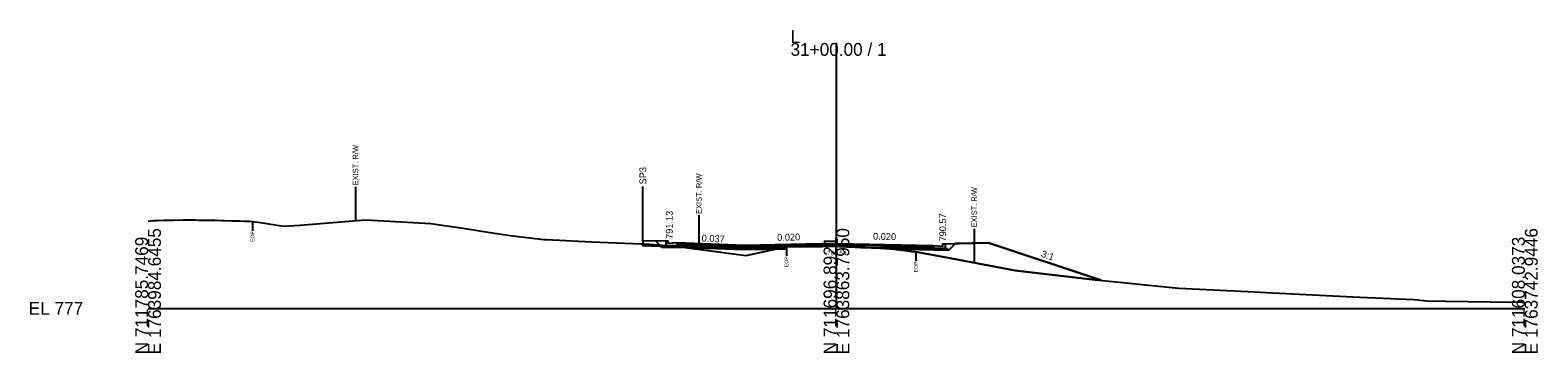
# Model space of a CAD drawing. Extents: x -26 to 5303, y -10 to 9578.
# Drawn here: x 1974.3 to 2302.8, y 990.3 to 1060.6 of the extents above; entities that cross this region are included whole.
import ezdxf

# ---------------------------------------------------------------- set-up
doc = ezdxf.new("R2010")
doc.units = 0
for name, color, linetype in [('Default', 7, 'Continuous'), ('Exist CMT Pavement', 7, 'Continuous'), ('Exist Cross Section Cell', 7, 'Continuous'), ('Exist XS Ground Line', 7, 'Continuous'), ('Old_Level_10', 7, 'Continuous'), ('Old_Level_3', 7, 'Continuous'), ('Prop CMT Conc Surface', 7, 'Continuous'), ('Prop CMT Concrete Structures', 7, 'Continuous'), ('Prop CMT Pvmt Course 1', 7, 'Continuous'), ('Prop CMT Pvmt Course 1 CG', 7, 'Continuous'), ('Prop CMT Pvmt Course 2', 7, 'Continuous'), ('Prop CMT Pvmt Course 3', 7, 'Continuous'), ('Prop CMT Pvmt Surface', 7, 'Continuous'), ('Prop CMT Slope Grass', 7, 'Continuous'), ('Prop CMT Subgrade Earthwork', 7, 'Continuous'), ('Prop XS Earthwork Shape', 7, 'Continuous'), ('Prop XS Hydro Elevations', 7, 'Continuous'), ('Prop XS SE Text', 7, 'Continuous'), ('Prop XS Shear Point Element', 7, 'Continuous'), ('Prop XS Side Slope Text', 7, 'Continuous'), ('Prop XS Wedging', 7, 'Continuous')]:
    doc.layers.add(name, color=color, linetype=linetype)

msp = doc.modelspace()

# ---------------------------------------------------------------- linework, layer by layer
at = {"layer": 'Exist CMT Pavement'}
msp.add_lwpolyline([(2139.11, 1013.46), (2140.26, 1013.47), (2140.75, 1013.47), (2141.55, 1013.48), (2142.64, 1013.49), (2143.34, 1013.5), (2143.85, 1013.5), (2145.13, 1013.51), (2146.95, 1013.51), (2148.7, 1013.53), (2150.68, 1013.51), (2151.08, 1013.5), (2151.92, 1013.47), (2152.28, 1013.44), (2153.16, 1013.38), (2154.07, 1013.33), (2155.3, 1013.28), (2155.86, 1013.27), (2156.26, 1013.25), (2157.64, 1013.18), (2159.52, 1013.1), (2161.42, 1013.01), (2161.89, 1012.99), (2162.21, 1012.97)], dxfattribs=at)
at = {"layer": 'Exist Cross Section Cell'}
for p, q in [((2150, 1000), (2150, 1057.82)), ((2000, 1000), (2150, 1000)), ((2150, 1000), (2300, 1000))]:
    msp.add_line(p, q, dxfattribs=at)
at = {"layer": 'Exist XS Ground Line'}
msp.add_lwpolyline([(2000, 1019.02), (2001.11, 1019.12), (2002.07, 1019.16), (2003.37, 1019.2), (2003.86, 1019.21), (2004.21, 1019.21), (2005.65, 1019.24), (2007.59, 1019.27), (2009.22, 1019.26), (2010.42, 1019.26), (2011.01, 1019.25), (2011.81, 1019.24), (2012.8, 1019.23), (2013.52, 1019.21), (2014.59, 1019.18), (2016.03, 1019.14), (2016.63, 1019.13), (2018.16, 1019.1), (2019.95, 1019.07), (2021, 1019.02), (2021.49, 1019.01), (2022.27, 1018.97), (2022.75, 1018.93), (2024.5, 1018.74), (2029.5, 1017.94), (2033.18, 1018.15), (2047.32, 1019.27), (2051.35, 1019.1), (2061.65, 1018.5), (2064.63, 1018.08), (2068.69, 1017.44), (2071.79, 1016.95), (2074.06, 1016.59), (2078.94, 1015.91), (2085.57, 1015.09), (2086.26, 1015.02), (2086.82, 1014.98), (2096.65, 1014.46), (2109.37, 1013.96), (2115.71, 1013.45), (2128.06, 1011.8), (2130.3, 1011.54), (2138.63, 1013.35), (2139.11, 1013.47), (2139.41, 1013.46), (2140.26, 1013.47), (2140.75, 1013.47), (2141.55, 1013.48), (2142.64, 1013.49), (2143.34, 1013.5), (2143.85, 1013.5), (2145.13, 1013.51), (2146.95, 1013.51), (2148.7, 1013.53), (2150.06, 1013.54), (2150.44, 1013.53), (2151.08, 1013.5), (2151.92, 1013.47), (2152.28, 1013.44), (2153.16, 1013.38), (2154.07, 1013.33), (2155.3, 1013.28), (2156.26, 1013.25), (2157.64, 1013.18), (2159.52, 1013.1), (2161.59, 1013), (2162.21, 1012.97), (2163.01, 1012.84), (2163.75, 1012.74), (2164.8, 1012.6), (2165.57, 1012.5), (2166.31, 1012.41), (2167.3, 1012.3), (2175.14, 1010.83), (2188.93, 1008.26), (2194.48, 1007.62), (2206.41, 1006.23), (2210.93, 1005.79), (2218.06, 1005.02), (2224.63, 1004.41), (2239.65, 1003.69), (2243.73, 1003.42), (2246.56, 1003.29), (2262.54, 1002.48), (2264.02, 1002.42), (2275.86, 1001.9), (2279.38, 1001.56), (2282.22, 1001.63), (2282.73, 1001.57), (2292.63, 1001.39), (2296.47, 1001.37), (2298.75, 1001.42), (2300, 1001.27)], dxfattribs=at)
at = {"layer": 'Old_Level_10'}
for p, q in [((2045.2, 1026.5), (2045.2, 1019.1)), ((2022.75, 1018.93), (2022.75, 1016.87)), ((2120.02, 1020.28), (2120.02, 1012.88)), ((2180.02, 1017.32), (2180.02, 1009.92)), ((2139.11, 1013.47), (2139.11, 1011.42)), ((2167.3, 1012.3), (2167.3, 1010.25))]:
    msp.add_line(p, q, dxfattribs=at)
at = {"layer": 'Prop CMT Conc Surface'}
for points in [[(2113.36, 1014.13), (2113.36, 1014.63), (2112.86, 1014.63)], [(2115.36, 1014.25), (2113.36, 1014.13)], [(2171.16, 1013.69), (2173.16, 1013.57)], [(2173.16, 1013.57), (2173.16, 1014.07), (2173.66, 1014.07)]]:
    msp.add_lwpolyline(points, dxfattribs=at)
at = {"layer": 'Prop CMT Concrete Structures'}
for points in [[(2115.36, 1014.25), (2113.36, 1014.13), (2113.36, 1014.63), (2112.86, 1014.63)], [(2112.86, 1014.63), (2112.86, 1013.62), (2115.36, 1013.67)], [(2115.36, 1013.67), (2115.36, 1014.25)], [(2171.16, 1013.69), (2173.16, 1013.57), (2173.16, 1014.07), (2173.66, 1014.07)], [(2173.66, 1014.07), (2173.66, 1013.06), (2171.16, 1013.11)], [(2171.16, 1013.11), (2171.16, 1013.69)]]:
    msp.add_lwpolyline(points, dxfattribs=at)
at = {"layer": 'Prop CMT Pvmt Course 1'}
for points in [[(2115.36, 1014.25), (2115.36, 1014)], [(2150, 1014.11), (2130, 1013.71)], [(2130, 1013.46), (2139.11, 1013.65)], [(2139.11, 1013.65), (2150, 1013.86)], [(2139.11, 1013.65), (2139.11, 1013.65)], [(2150, 1013.86), (2150, 1014.11)], [(2150, 1014.11), (2171.16, 1013.69)], [(2150, 1013.86), (2150, 1013.86), (2150, 1013.86)], [(2162.21, 1013.62), (2150, 1013.86)], [(2171.16, 1013.44), (2162.21, 1013.62)], [(2162.21, 1013.62), (2162.21, 1013.62)], [(2171.16, 1013.69), (2171.16, 1013.44)]]:
    msp.add_lwpolyline(points, dxfattribs=at)
at = {"layer": 'Prop CMT Pvmt Course 1 CG'}
for points in [[(2115.36, 1013.67), (2112.36, 1013.61), (2112.02, 1013.27)], [(2112.02, 1013.27), (2115.36, 1013.33)], [(2115.36, 1013.33), (2115.36, 1013.67)], [(2171.16, 1013.11), (2174.16, 1013.05), (2174.5, 1012.71)], [(2171.16, 1012.77), (2171.16, 1013.11)], [(2174.5, 1012.71), (2171.16, 1012.77)]]:
    msp.add_lwpolyline(points, dxfattribs=at)
at = {"layer": 'Prop CMT Pvmt Course 2'}
for points in [[(2115.36, 1014), (2115.36, 1013.67)], [(2130, 1013.46), (2115.36, 1014)], [(2115.36, 1013.67), (2130, 1013.13)], [(2139.11, 1013.65), (2130, 1013.46)], [(2130, 1013.13), (2139.11, 1013.31)], [(2139.11, 1013.31), (2139.11, 1013.65)], [(2162.21, 1013.29), (2162.21, 1013.62)], [(2162.21, 1013.62), (2171.16, 1013.44)], [(2171.16, 1013.11), (2162.21, 1013.29)], [(2171.16, 1013.44), (2171.16, 1013.11)]]:
    msp.add_lwpolyline(points, dxfattribs=at)
at = {"layer": 'Prop CMT Pvmt Course 3'}
for points in [[(2115.36, 1013.67), (2115.36, 1013.33)], [(2130, 1013.13), (2115.36, 1013.67)], [(2115.36, 1013.33), (2130, 1012.8)], [(2139.11, 1013.31), (2130, 1013.13)], [(2130, 1012.8), (2139.11, 1012.98)], [(2139.11, 1012.98), (2139.11, 1013.31)], [(2162.21, 1013.29), (2171.16, 1013.11)], [(2162.21, 1012.95), (2162.21, 1013.29)], [(2171.16, 1012.77), (2162.21, 1012.95)], [(2171.16, 1013.11), (2171.16, 1012.77)]]:
    msp.add_lwpolyline(points, dxfattribs=at)
at = {"layer": 'Prop CMT Pvmt Surface'}
for p, q in [((2115.36, 1014.25), (2113.36, 1014.13)), ((2115.36, 1013.75), (2115.36, 1014.25))]:
    msp.add_line(p, q, dxfattribs=at)
for points in [[(2130, 1013.71), (2115.36, 1014.25)], [(2150, 1014.11), (2130, 1013.71)], [(2150, 1014.11), (2171.16, 1013.69)]]:
    msp.add_lwpolyline(points, dxfattribs=at)
at = {"layer": 'Prop CMT Slope Grass'}
msp.add_line((2107.81, 1014.73), (2107.81, 1014.02), dxfattribs=at)
for points in [[(2112.86, 1014.63), (2107.81, 1014.73)], [(2173.66, 1014.07), (2183.16, 1014.26), (2207.61, 1006.11)]]:
    msp.add_lwpolyline(points, dxfattribs=at)
at = {"layer": 'Prop CMT Subgrade Earthwork'}
for p, q in [((2115.36, 1013.33), (2115.36, 1013.75)), ((2139.11, 1012.98), (2139.11, 1013.46)), ((2162.21, 1012.97), (2162.21, 1012.95))]:
    msp.add_line(p, q, dxfattribs=at)
for points in [[(2115.36, 1013.33), (2112.02, 1013.27), (2110.61, 1014.67)], [(2115.36, 1013.33), (2112.02, 1013.27), (2110.91, 1014.37)], [(2130, 1012.8), (2115.36, 1013.33)], [(2139.11, 1012.98), (2130, 1012.8)], [(2162.21, 1012.95), (2171.16, 1012.77)], [(2171.16, 1012.77), (2174.5, 1012.71), (2175.91, 1014.12)]]:
    msp.add_lwpolyline(points, dxfattribs=at)
at = {"layer": 'Prop XS Earthwork Shape'}
for points in [[(2109.37, 1013.96), (2115.71, 1013.45), (2117.07, 1013.27), (2107.81, 1013.61), (2107.81, 1014.02)], [(2107.81, 1014.02), (2109.37, 1013.96), (2115.71, 1013.45), (2117.07, 1013.27), (2107.81, 1013.61)], [(2128.06, 1011.8), (2130.3, 1011.54), (2136.72, 1012.93), (2130, 1012.8), (2117.07, 1013.27)], [(2130.3, 1011.54), (2136.72, 1012.93), (2130, 1012.8), (2117.07, 1013.27), (2128.06, 1011.8)], [(2139.11, 1012.98), (2136.72, 1012.93), (2138.63, 1013.35), (2139.11, 1013.46)], [(2162.21, 1012.95), (2162.32, 1012.95), (2162.21, 1012.97)], [(2162.21, 1012.97), (2162.21, 1012.95), (2162.32, 1012.95)], [(2171.16, 1012.77), (2174.5, 1012.71), (2175.91, 1014.12), (2183.16, 1014.26), (2207.61, 1006.11), (2206.41, 1006.23), (2194.48, 1007.62), (2188.93, 1008.26), (2175.14, 1010.83), (2167.3, 1012.3), (2166.31, 1012.41), (2165.57, 1012.5), (2164.8, 1012.6), (2163.75, 1012.74), (2163.01, 1012.84), (2162.32, 1012.95)], [(2188.93, 1008.26), (2194.48, 1007.62), (2206.41, 1006.23), (2207.61, 1006.11), (2183.16, 1014.26), (2175.91, 1014.12), (2174.5, 1012.71), (2171.16, 1012.77), (2162.32, 1012.95), (2163.01, 1012.84), (2163.75, 1012.74), (2164.8, 1012.6), (2165.57, 1012.5), (2166.31, 1012.41), (2167.3, 1012.3), (2175.14, 1010.83)]]:
    msp.add_lwpolyline(points, close=True, dxfattribs=at)
at = {"layer": 'Prop XS SE Text'}
msp.add_line((2115.36, 1014.25), (2130, 1013.71), dxfattribs=at)
at = {"layer": 'Prop XS Shear Point Element'}
msp.add_line((2107.81, 1014.73), (2107.81, 1026.57), dxfattribs=at)
at = {"layer": 'Prop XS Wedging'}
for points in [[(2139.11, 1013.47), (2139.11, 1013.65), (2139.41, 1013.65), (2140.26, 1013.67), (2140.75, 1013.68), (2141.55, 1013.7), (2142.64, 1013.72), (2143.34, 1013.73), (2143.85, 1013.74), (2145.13, 1013.77), (2146.95, 1013.8), (2148.7, 1013.84), (2150, 1013.86), (2150.68, 1013.85), (2151.08, 1013.84), (2151.92, 1013.83), (2152.28, 1013.82), (2153.16, 1013.8), (2154.07, 1013.78), (2155.3, 1013.76), (2155.86, 1013.75), (2156.26, 1013.74), (2157.64, 1013.71), (2159.53, 1013.67), (2161.42, 1013.64), (2161.89, 1013.63), (2162.21, 1013.62), (2162.21, 1012.97), (2161.89, 1012.99), (2161.42, 1013.01), (2159.53, 1013.1), (2157.64, 1013.18), (2156.26, 1013.25), (2155.86, 1013.27), (2155.3, 1013.28), (2154.07, 1013.33), (2153.16, 1013.38), (2152.28, 1013.44), (2151.92, 1013.47), (2151.08, 1013.5), (2150.68, 1013.51), (2150, 1013.52), (2148.7, 1013.53), (2146.95, 1013.51), (2145.13, 1013.51), (2143.85, 1013.5), (2143.34, 1013.5), (2142.64, 1013.49), (2141.55, 1013.48), (2140.75, 1013.47), (2140.26, 1013.48), (2139.41, 1013.46)], [(2140.99, 1013.48), (2141.2, 1013.69), (2141.55, 1013.7), (2142.64, 1013.72), (2143.34, 1013.73), (2143.85, 1013.74), (2145.13, 1013.77), (2146.95, 1013.8), (2148.7, 1013.84), (2150, 1013.86), (2150.68, 1013.85), (2151.08, 1013.84), (2151.92, 1013.83), (2152.28, 1013.82), (2153.16, 1013.8), (2154.07, 1013.78), (2155.3, 1013.76), (2155.86, 1013.75), (2156.26, 1013.74), (2157.64, 1013.71), (2159.53, 1013.67), (2161.42, 1013.64), (2161.89, 1013.63), (2162.21, 1013.62), (2162.21, 1012.97), (2161.89, 1012.99), (2161.42, 1013.01), (2159.53, 1013.1), (2157.64, 1013.18), (2156.26, 1013.25), (2155.86, 1013.27), (2155.3, 1013.28), (2154.07, 1013.33), (2153.16, 1013.38), (2152.28, 1013.44), (2151.92, 1013.47), (2151.08, 1013.5), (2150.68, 1013.51), (2150, 1013.52), (2148.7, 1013.53), (2146.95, 1013.51), (2145.13, 1013.51), (2143.85, 1013.5), (2143.34, 1013.5), (2142.64, 1013.49), (2141.55, 1013.48)], [(2159.63, 1013.1), (2159.87, 1013.34), (2161.42, 1013.31), (2161.89, 1013.3), (2162.21, 1013.29), (2162.21, 1012.97), (2161.89, 1012.99), (2161.42, 1013.01)]]:
    msp.add_lwpolyline(points, close=True, dxfattribs=at)

# ---------------------------------------------------------------- texts
at = {"layer": 'Default'}
msp.add_text('-', height=0.0001, dxfattribs=at).set_placement((2000, 1000))
at = {"layer": 'Exist Cross Section Cell'}
for s, p in [('31+00.00 / 1', (2140, 1055.02)), ('L', (2140, 1057.82)), ('EL 777', (1974, 998.6))]:
    msp.add_text(s, height=2.8, dxfattribs=at).set_placement(p)
for s, p in [('N 711785.7469', (2000, 990)), ('E 1763984.6455', (2002.8, 990)), ('N 711696.8921', (2150, 990)), ('E 1763863.7950', (2152.8, 990)), ('N 711608.0373', (2300, 990)), ('E 1763742.9446', (2302.8, 990))]:
    msp.add_text(s, height=2.8, rotation=90, dxfattribs=at).set_placement(p)
at = {"layer": 'Old_Level_10'}
for s, height, p in [('EXIST. R/W', 1.181, (2045.79, 1026.8)), ('EXIST. R/W', 1.181, (2120.61, 1020.58)), ('EXIST. R/W', 1.181, (2180.61, 1017.63)), ('EOP', 0.787, (2023.14, 1014.48)), ('EOP', 0.787, (2139.5, 1009.02)), ('EOP', 0.787, (2167.69, 1007.85))]:
    msp.add_text(s, height=height, rotation=90, dxfattribs=at).set_placement(p)
at = {"layer": 'Old_Level_3'}
msp.add_text('790.54', height=1, dxfattribs=at).set_placement((2147.95, 1011.54))
at = {"layer": 'Prop XS Hydro Elevations'}
for s, p in [('791.13', (2114.34, 1015.13)), ('790.57', (2173.91, 1014.57))]:
    msp.add_text(s, height=1.5, rotation=90, dxfattribs=at).set_placement(p)
at = {"layer": 'Prop XS SE Text'}
for s, rotation, p in [('0.037', 357.0514, (2120.6, 1014.59)), ('0.020', 1.1458, (2137.1, 1014.71)), ('0.020', 358.8542, (2157.97, 1014.96))]:
    msp.add_text(s, height=1.5, rotation=rotation, dxfattribs=at).set_placement(p)
at = {"layer": 'Prop XS Shear Point Element'}
msp.add_text('SP3', height=1.5, rotation=90, dxfattribs=at).set_placement((2108.58, 1027.01))
at = {"layer": 'Prop XS Side Slope Text'}
msp.add_text('3:1', height=1.5, rotation=341.5651, dxfattribs=at).set_placement((2194.49, 1011.27))

doc.saveas('drawing.dxf')
